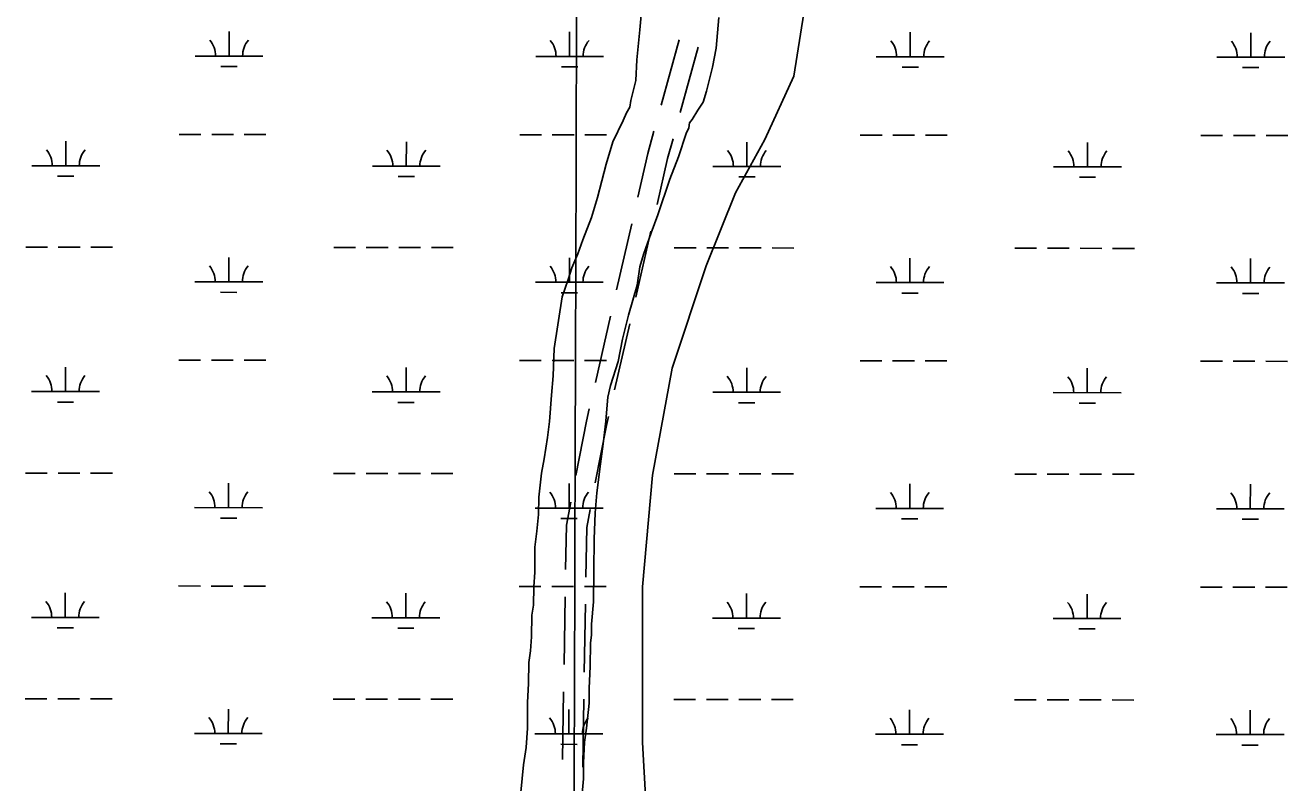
# Model space of a CAD drawing. Extents: x 3148686 to 3186545, y 916144 to 941516.
# Drawn here: x 3165213 to 3167074, y 936467 to 937583 of the extents above; entities that cross this region are included whole.
import ezdxf

# ---------------------------------------------------------------- set-up
doc = ezdxf.new("R2010")
doc.units = 0
for name, color, linetype in [('V-GRID-MAJR', 7, 'Continuous'), ('V-ROAD-CNTR', 7, 'Continuous'), ('V-SITE-VEGE', 7, 'Continuous'), ('V-TOPO-SHOR', 7, 'Continuous'), ('V-WETL-SWMP', 7, 'Continuous')]:
    doc.layers.add(name, color=color, linetype=linetype)

msp = doc.modelspace()

# ---------------------------------------------------------------- linework, layer by layer
at = {"layer": 'V-GRID-MAJR'}
msp.add_spline([(3165974.455, 921512.905), (3165993.845, 927572.545), (3166013.245, 933635.5530000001), (3166032.646, 939698.611), (3166032.657, 939701.931)], degree=3, dxfattribs=at)
at = {"layer": 'V-ROAD-CNTR'}
for p, q in [((3166150.4601034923, 937465.0885179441), (3166176.9862426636, 937561.5058061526)), ((3166178.582681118, 937454.2129527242), (3166205.10882183, 937550.6302465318)), ((3166084.753571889, 937192.959733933), (3166107.1257266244, 937290.4245919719)), ((3166113.02855411, 937182.0457359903), (3166135.400708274, 937279.5105915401)), ((3166053.4325552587, 937056.5089326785), (3166075.8047099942, 937153.9737907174)), ((3166081.7075382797, 937045.5949382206), (3166104.079692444, 937143.0597937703)), ((3166007.3138971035, 936640.8536160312), (3166008.940825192, 936740.8392763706)), ((3166037.137380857, 936629.7614488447), (3166038.7643090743, 936729.7471171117)), ((3166005.03619778, 936500.8736915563), (3166006.6631258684, 936600.8593518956))]:
    msp.add_line(p, q, dxfattribs=at)
for points in [[(3166116.0745885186, 937329.4105351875), (3166130.8911063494, 937393.9590699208), (3166139.8496478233, 937426.5216026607)], [(3166144.3495699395, 937318.4965337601), (3166159.986893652, 937386.6209300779), (3166167.9722248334, 937415.6460352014)], [(3166024.8984217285, 936919.4693138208), (3166040.3124504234, 936999.3508640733), (3166044.4836933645, 937017.5229894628)], [(3166053.3390969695, 936908.5203170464), (3166069.669549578, 936993.1511359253), (3166072.7586766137, 937006.6089960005)], [(3166009.609706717, 936780.8332135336), (3166010.7438909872, 936846.1149766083), (3166017.319789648, 936880.1938660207)], [(3166039.421526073, 936769.7412626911), (3166040.6941090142, 936842.9890233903), (3166045.7604652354, 936869.244871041)], [(3166034.7934550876, 936489.7847885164), (3166034.8758879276, 936490.7775161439), (3166036.4866095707, 936589.7671815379)]]:
    msp.add_lwpolyline(points, dxfattribs=at)
at = {"layer": 'V-SITE-VEGE'}
for p, q in [((3166118.864, 937575.9309999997), (3166121.577, 937602.8619999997)), ((3166235.45, 937594.3999999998), (3166231.3340000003, 937549.1020000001)), ((3166114.758, 937531.8579999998), (3166118.864, 937575.9309999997)), ((3166231.3340000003, 937549.1020000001), (3166226.159, 937520.9689999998)), ((3166113.234, 937501.2409999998), (3166114.758, 937531.8579999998)), ((3166226.159, 937520.9689999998), (3166217.235, 937485.5219999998)), ((3166105.5970000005, 937471.9089999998), (3166113.2340000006, 937501.2409999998)), ((3166217.235, 937485.5219999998), (3166212.179, 937469.6399999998)), ((3166099.289, 937453.588), (3166104.276, 937462.118)), ((3166104.276, 937462.118), (3166105.597, 937471.9089999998)), ((3166204.7080000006, 937457.4629999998), (3166196.0000000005, 937444.069)), ((3166212.179, 937469.6399999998), (3166204.708, 937457.4629999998)), ((3166079.268, 937410.8929999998), (3166094.282, 937442.6079999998)), ((3166094.282, 937442.6079999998), (3166099.2890000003, 937453.588)), ((3166192.276, 937439.2029999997), (3166190.9800000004, 937431.8629999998)), ((3166196, 937444.069), (3166192.276, 937439.2029999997)), ((3166187.22, 937423.322), (3166175.858, 937389.1269999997)), ((3166190.98, 937431.8629999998), (3166187.22, 937423.322)), ((3166069.145, 937377.91), (3166079.268, 937410.8929999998)), ((3166175.8580000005, 937389.1269999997), (3166163.2830000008, 937356.162)), ((3166056.4140000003, 937329.0199999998), (3166069.145, 937377.91)), ((3166163.2830000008, 937356.162), (3166145.617, 937303.643)), ((3166047.5500000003, 937299.6989999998), (3166056.4140000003, 937329.0199999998)), ((3166034.9760000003, 937266.7390000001), (3166047.5500000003, 937299.6989999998)), ((3166145.617, 937303.643), (3166135.553000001, 937276.7859999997)), ((3166135.553000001, 937276.7859999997), (3166124.2130000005, 937245.0380000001)), ((3166027.421, 937245.98), (3166034.9760000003, 937266.7390000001)), ((3166018.6410000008, 937225.2359999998), (3166027.4210000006, 937245.98)), ((3166124.213, 937245.0380000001), (3166119.134, 937226.7059999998)), ((3166013.572, 937208.131), (3166018.6410000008, 937225.2359999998)), ((3166119.134, 937226.7059999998), (3166115.196, 937199.787)), ((3166004.745, 937182.4839999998), (3166013.572, 937208.131)), ((3166115.196, 937199.787), (3166102.5130000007, 937155.7980000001)), ((3165992.9770000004, 937106.628), (3166004.745, 937182.4839999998)), ((3166102.5130000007, 937155.7980000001), (3166093.5870000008, 937120.3499999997)), ((3166093.5870000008, 937120.3499999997), (3166087.14, 937087.3299999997)), ((3165991.357000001, 937066.2069999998), (3165992.9770000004, 937106.628)), ((3166087.14, 937087.3299999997), (3166075.7680000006, 937051.905)), ((3165988.634, 937038.0509999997), (3165991.357, 937066.2069999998)), ((3166075.7680000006, 937051.905), (3166071.926, 937034.7859999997)), ((3165985.799, 936998.8659999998), (3165988.634, 937038.0509999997)), ((3166071.926, 937034.7859999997), (3166070.531, 937017.6459999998)), ((3166070.5310000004, 937017.6459999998), (3166069.128, 936999.2799999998)), ((3165983.122, 936975.6109999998), (3165985.799, 936998.8659999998)), ((3166069.128, 936999.2799999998), (3166065.128, 936966.2329999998)), ((3165977.91, 936943.804), (3165983.122, 936975.6109999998)), ((3166065.128, 936966.2329999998), (3166061.168, 936936.8649999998)), ((3165974.0310000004, 936923.01), (3165977.91, 936943.804)), ((3166061.168, 936936.8649999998), (3166055.8490000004, 936894.0289999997)), ((3165970.009, 936887.512), (3165974.0310000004, 936923.01)), ((3165969.759, 936861.7849999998), (3165970.009, 936887.512)), ((3166055.8490000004, 936894.0289999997), (3166053.1110000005, 936864.6489999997)), ((3165967.0700000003, 936837.3039999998), (3165969.759, 936861.7849999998)), ((3166053.111, 936864.6489999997), (3166051.503, 936825.454)), ((3165964.3910000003, 936814.049), (3165967.0700000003, 936837.3039999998)), ((3166051.503, 936825.454), (3166050.606, 936733.5599999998)), ((3165964.0350000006, 936777.291), (3165964.3910000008, 936814.049)), ((3165962.593, 936755.251), (3165964.0350000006, 936777.291)), ((3165962.3310000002, 936728.2949999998), (3165962.593, 936755.251)), ((3165959.736, 936713.6169999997), (3165962.3310000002, 936728.2949999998)), ((3166050.6060000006, 936733.5599999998), (3166047.8330000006, 936700.503)), ((3165959.4270000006, 936681.76), (3165959.7360000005, 936713.6169999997)), ((3166047.833, 936700.503), (3166047.677, 936684.5739999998)), ((3165957.997, 936660.942), (3165959.4270000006, 936681.76)), ((3166046.3340000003, 936672.335), (3166045.998, 936638.0289999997)), ((3166047.677, 936684.5739999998), (3166046.3340000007, 936672.335)), ((3165955.38, 936643.8149999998), (3165957.997, 936660.942)), ((3165955.0810000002, 936613.1829999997), (3165955.38, 936643.8149999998)), ((3166045.998, 936638.0289999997), (3166044.4620000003, 936606.185)), ((3165953.5800000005, 936585.0129999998), (3165955.0810000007, 936613.1829999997)), ((3166044.4620000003, 936606.185), (3166044.249000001, 936584.132)), ((3165953.211, 936547.0319999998), (3165953.5800000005, 936585.0129999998)), ((3166044.249000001, 936584.132), (3166040.214, 936547.409)), ((3165951.71, 936518.8639999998), (3165953.211, 936547.0319999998)), ((3166040.214, 936547.409), (3166037.5600000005, 936526.606)), ((3166037.5600000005, 936526.606), (3166036.037, 936495.9859999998)), ((3165947.7840000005, 936493.17), (3165951.71, 936518.8639999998)), ((3165943.715, 936452.7729999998), (3165947.7840000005, 936493.17)), ((3166036.037, 936495.9859999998), (3166035.8090000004, 936472.7059999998)), ((3166035.809, 936472.7059999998), (3166033.049, 936440.8739999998))]:
    msp.add_line(p, q, dxfattribs=at)
at = {"layer": 'V-TOPO-SHOR'}
msp.add_lwpolyline([(3166360.5123503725, 937600.7436957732), (3166346.0801022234, 937507.5872279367), (3166302.979678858, 937414.4609633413), (3166259.894357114, 937335.6687863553), (3166216.778832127, 937228.2084341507), (3166166.4509584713, 937077.7533699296), (3166137.6166654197, 936920.1086094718), (3166123.1089091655, 936755.2817035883), (3166122.867283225, 936525.9363018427), (3166129.9059632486, 936404.0890063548), (3166108.238714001, 936246.4366950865), (3166093.829118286, 936174.7813586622), (3166086.6016679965, 936117.4525590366), (3166043.5012446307, 936024.326294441), (3166014.7500104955, 935945.5190158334), (3165978.8241817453, 935859.5522442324), (3165942.8757005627, 935752.0843412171), (3165921.2990610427, 935680.4365556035), (3165885.358130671, 935580.1356963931)], dxfattribs=at)
at = {"layer": 'V-WETL-SWMP'}
for p, q in [((3165513.6172717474, 937537.4068669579), (3165513.6551958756, 937573.406842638)), ((3166015.5249253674, 937536.8780048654), (3166015.562849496, 937572.8779805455)), ((3166517.4325789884, 937536.349142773), (3166517.470503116, 937572.3491184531)), ((3167019.340232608, 937535.8202806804), (3167019.3781567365, 937571.8202563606)), ((3165463.6173062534, 937537.4595521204), (3165563.6172372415, 937537.3541817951)), ((3165965.524959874, 937536.930690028), (3166065.5248908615, 937536.8253197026)), ((3166467.432613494, 937536.4018279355), (3166567.432544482, 937536.2964576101)), ((3166969.3402671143, 937535.872965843), (3167069.340198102, 937535.7675955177)), ((3165501.6010242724, 937521.9885218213), (3165525.6010077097, 937521.9632329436)), ((3166003.508677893, 937521.4596597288), (3166027.5086613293, 937521.434370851)), ((3166505.416331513, 937520.9307976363), (3166529.41631495, 937520.9055087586)), ((3167007.3239851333, 937520.4019355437), (3167031.3239685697, 937520.3766466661)), ((3165440.087720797, 937422.0522951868), (3165472.0876987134, 937422.0185766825)), ((3165488.0876876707, 937422.0017174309), (3165520.087665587, 937421.9679989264)), ((3165536.087654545, 937421.9511396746), (3165568.0876324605, 937421.9174211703)), ((3165941.9953744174, 937421.5234330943), (3165973.9953523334, 937421.4897145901)), ((3165989.9953412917, 937421.4728553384), (3166021.995319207, 937421.4391368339)), ((3166037.995308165, 937421.4222775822), (3166069.9952860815, 937421.3885590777)), ((3166443.9030280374, 937420.9945710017), (3166475.903005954, 937420.9608524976)), ((3166491.902994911, 937420.9439932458), (3166523.9029728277, 937420.9102747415)), ((3166539.9029617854, 937420.8934154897), (3166571.902939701, 937420.8596969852)), ((3166945.810681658, 937420.4657089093), (3166977.810659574, 937420.4319904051)), ((3166993.810648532, 937420.4151311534), (3167025.8106264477, 937420.381412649)), ((3167041.8106154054, 937420.3645533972), (3167073.810593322, 937420.3308348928)), ((3165272.974924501, 937375.798362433), (3165273.0128486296, 937411.7983381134)), ((3165774.882578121, 937375.2695003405), (3165774.9205022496, 937411.2694760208)), ((3166276.7902317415, 937374.740638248), (3166276.82815587, 937410.7406139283)), ((3166778.697885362, 937374.2117761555), (3166778.73580949, 937410.2117518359)), ((3165222.9749590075, 937375.8510475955), (3165322.9748899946, 937375.74567727)), ((3165724.882612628, 937375.322185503), (3165824.882543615, 937375.2168151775)), ((3166226.790266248, 937374.7933234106), (3166326.790197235, 937374.6879530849)), ((3166728.6979198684, 937374.264461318), (3166828.6978508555, 937374.1590909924)), ((3165260.9586770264, 937360.3800172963), (3165284.958660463, 937360.3547284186)), ((3165762.8663306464, 937359.8511552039), (3165786.8663140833, 937359.8258663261)), ((3166264.773984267, 937359.3222931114), (3166288.7739677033, 937359.2970042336)), ((3166766.681637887, 937358.7934310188), (3166790.681621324, 937358.7681421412)), ((3165214.0044765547, 937255.7894476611), (3165246.0044544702, 937255.7557291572)), ((3165262.004443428, 937255.7388699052), (3165294.0044213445, 937255.7051514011)), ((3165310.0044103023, 937255.6882921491), (3165342.004388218, 937255.6545736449)), ((3165667.9121633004, 937255.3111633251), (3165699.912141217, 937255.2774448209)), ((3165715.9121301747, 937255.2605855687), (3165747.9121080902, 937255.2268670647)), ((3165763.912097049, 937255.2100078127), (3165795.9120749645, 937255.1762893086)), ((3165811.9120639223, 937255.1594300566), (3165843.9120418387, 937255.1257115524)), ((3166169.819816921, 937254.7823012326), (3166201.819794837, 937254.7485827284)), ((3166217.819783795, 937254.7317234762), (3166249.8197617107, 937254.6980049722)), ((3166265.8197506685, 937254.6811457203), (3166297.819728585, 937254.647427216)), ((3166313.8197175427, 937254.630567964), (3166345.8196954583, 937254.5968494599)), ((3166671.727470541, 937254.2534391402), (3166703.7274484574, 937254.2197206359)), ((3166719.727437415, 937254.2028613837), (3166751.727415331, 937254.1691428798)), ((3166767.7274042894, 937254.1522836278), (3166799.727382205, 937254.1185651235)), ((3166815.7273711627, 937254.1017058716), (3166847.727349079, 937254.0679873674)), ((3165513.2668159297, 937204.7320916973), (3165513.304740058, 937240.7320673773)), ((3166015.1744695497, 937204.2032296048), (3166015.2123936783, 937240.2032052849)), ((3166517.08212317, 937203.6743675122), (3166517.1200472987, 937239.6743431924)), ((3167018.98977679, 937203.1455054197), (3167019.0277009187, 937239.1454810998)), ((3165463.2668504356, 937204.7847768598), (3165563.2667814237, 937204.6794065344)), ((3165965.174504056, 937204.2559147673), (3166065.1744350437, 937204.150544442)), ((3166467.082157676, 937203.7270526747), (3166567.082088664, 937203.6216823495)), ((3166968.9898112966, 937203.1981905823), (3167068.989742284, 937203.092820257)), ((3165501.2505684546, 937189.3137465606), (3165525.2505518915, 937189.2884576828)), ((3166003.158222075, 937188.7848844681), (3166027.1582055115, 937188.7595955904)), ((3166505.065875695, 937188.2560223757), (3166529.065859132, 937188.2307334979)), ((3167006.9735293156, 937187.7271602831), (3167030.973512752, 937187.7018714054)), ((3165439.7372649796, 937089.377519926), (3165471.737242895, 937089.3438014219)), ((3165487.737231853, 937089.3269421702), (3165519.7372097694, 937089.2932236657)), ((3165535.737198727, 937089.276364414), (3165567.7371766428, 937089.2426459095)), ((3165941.644918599, 937088.8486578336), (3165973.644896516, 937088.8149393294)), ((3165989.6448854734, 937088.7980800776), (3166021.6448633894, 937088.7643615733)), ((3166037.6448523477, 937088.7475023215), (3166069.644830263, 937088.713783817)), ((3166443.55257222, 937088.3197957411), (3166475.5525501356, 937088.2860772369)), ((3166491.5525390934, 937088.2692179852), (3166523.55251701, 937088.2354994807)), ((3166539.5525059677, 937088.218640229), (3166571.552483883, 937088.1849217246)), ((3166945.4602258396, 937087.7909336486), (3166977.4602037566, 937087.7572151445)), ((3166993.460192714, 937087.7403558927), (3167025.46017063, 937087.7066373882)), ((3167041.460159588, 937087.6897781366), (3167073.4601375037, 937087.6560596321)), ((3165272.6244686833, 937043.1235871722), (3165272.662392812, 937079.1235628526)), ((3165774.5321223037, 937042.5947250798), (3165774.5700464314, 937078.5947007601)), ((3166276.4397759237, 937042.0658629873), (3166276.4777000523, 937078.0658386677)), ((3166778.347429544, 937041.5370008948), (3166778.3853536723, 937077.5369765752)), ((3165222.6245031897, 937043.1762723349), (3165322.624434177, 937043.0709020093)), ((3165260.6082212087, 937027.7052420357), (3165284.608204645, 937027.6799531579)), ((3165724.5321568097, 937042.6474102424), (3165824.5320877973, 937042.5420399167)), ((3165762.515874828, 937027.1763799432), (3165786.5158582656, 937027.1510910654)), ((3166226.43981043, 937042.1185481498), (3166326.4397414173, 937042.0131778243)), ((3166264.423528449, 937026.6475178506), (3166288.4235118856, 937026.622228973)), ((3166728.34746405, 937041.5896860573), (3166828.3473950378, 937041.4843157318)), ((3166766.3311820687, 937026.1186557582), (3166790.331165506, 937026.0933668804)), ((3165213.654020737, 936923.1146724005), (3165245.6539986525, 936923.0809538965)), ((3165261.6539876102, 936923.0640946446), (3165293.6539655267, 936923.0303761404)), ((3165309.6539544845, 936923.0135168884), (3165341.6539324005, 936922.9797983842)), ((3165667.5617074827, 936922.6363880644), (3165699.561685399, 936922.6026695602)), ((3165715.5616743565, 936922.585810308), (3165747.561652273, 936922.5520918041)), ((3165763.5616412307, 936922.5352325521), (3165795.5616191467, 936922.5015140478)), ((3165811.561608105, 936922.484654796), (3165843.5615860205, 936922.4509362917)), ((3166169.469361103, 936922.107525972), (3166201.4693390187, 936922.0738074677)), ((3166217.4693279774, 936922.0569482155), (3166249.469305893, 936922.0232297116)), ((3166265.4692948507, 936922.0063704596), (3166297.469272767, 936921.9726519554)), ((3166313.469261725, 936921.9557927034), (3166345.469239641, 936921.9220741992)), ((3166671.377014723, 936921.5786638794), (3166703.3769926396, 936921.5449453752)), ((3166719.376981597, 936921.528086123), (3166751.3769595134, 936921.494367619)), ((3166767.376948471, 936921.477508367), (3166799.376926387, 936921.4437898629)), ((3166815.3769153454, 936921.4269306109), (3166847.376893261, 936921.3932121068)), ((3165512.916360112, 936872.0573164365), (3165512.9542842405, 936908.0572921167)), ((3166014.824013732, 936871.528454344), (3166014.8619378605, 936907.5284300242)), ((3166516.7316673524, 936870.9995922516), (3166516.769591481, 936906.9995679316)), ((3167018.6393209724, 936870.4707301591), (3167018.677245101, 936906.4707058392)), ((3165462.916394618, 936872.1100015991), (3165562.9163256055, 936872.0046312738)), ((3165964.8240482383, 936871.5811395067), (3166064.8239792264, 936871.4757691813)), ((3166466.731701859, 936871.0522774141), (3166566.731632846, 936870.9469070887)), ((3166968.639355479, 936870.5234153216), (3167068.639286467, 936870.4180449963)), ((3165500.9001126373, 936856.6389712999), (3165524.9000960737, 936856.6136824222)), ((3166002.8077662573, 936856.1101092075), (3166026.8077496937, 936856.0848203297)), ((3166504.715419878, 936855.5812471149), (3166528.715403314, 936855.5559582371)), ((3167006.623073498, 936855.0523850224), (3167030.623056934, 936855.0270961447)), ((3165439.3868091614, 936756.7027446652), (3165471.386787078, 936756.669026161)), ((3165487.386776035, 936756.6521669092), (3165519.3867539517, 936756.6184484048)), ((3165535.3867429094, 936756.601589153), (3165567.3867208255, 936756.5678706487)), ((3165941.294462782, 936756.1738825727), (3165973.294440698, 936756.1401640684)), ((3165989.2944296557, 936756.1233048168), (3166021.2944075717, 936756.0895863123)), ((3166037.29439653, 936756.0727270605), (3166069.2943744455, 936756.0390085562)), ((3166443.202116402, 936755.6450204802), (3166475.2020943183, 936755.611301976)), ((3166491.2020832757, 936755.5944427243), (3166523.202061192, 936755.5607242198)), ((3166539.20205015, 936755.5438649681), (3166571.202028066, 936755.5101464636)), ((3166945.1097700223, 936755.1161583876), (3166977.1097479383, 936755.0824398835)), ((3166993.109736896, 936755.0655806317), (3167025.109714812, 936755.0318621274)), ((3167041.1097037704, 936755.0150028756), (3167073.109681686, 936754.9812843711)), ((3165272.2740128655, 936710.4488119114), (3165272.3119369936, 936746.4487875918)), ((3165774.181666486, 936709.9199498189), (3165774.2195906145, 936745.9199254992)), ((3166276.089320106, 936709.3910877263), (3166276.127244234, 936745.3910634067)), ((3166777.9969737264, 936708.8622256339), (3166778.034897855, 936744.8622013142)), ((3165222.274047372, 936710.5014970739), (3165322.273978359, 936710.3961267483)), ((3165724.1817009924, 936709.9726349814), (3165824.1816319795, 936709.8672646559)), ((3165260.2577653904, 936695.0304667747), (3165284.2577488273, 936695.005177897)), ((3165762.1654190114, 936694.5016046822), (3165786.165402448, 936694.4763158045)), ((3166226.0893546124, 936709.443772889), (3166326.0892856, 936709.3384025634)), ((3166264.073072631, 936693.9727425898), (3166288.073056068, 936693.947453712)), ((3166727.997008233, 936708.9149107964), (3166827.99693922, 936708.8095404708)), ((3166765.980726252, 936693.4438804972), (3166789.9807096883, 936693.4185916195)), ((3165213.3035649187, 936590.4398971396), (3165245.3035428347, 936590.4061786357)), ((3165261.3035317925, 936590.3893193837), (3165293.303509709, 936590.3556008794)), ((3165309.3034986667, 936590.3387416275), (3165341.3034765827, 936590.3050231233)), ((3165667.2112516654, 936589.9616128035), (3165699.211229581, 936589.9278942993)), ((3165715.211218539, 936589.911035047), (3165747.211196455, 936589.8773165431)), ((3165763.211185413, 936589.8604572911), (3165795.211163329, 936589.826738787)), ((3165811.211152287, 936589.809879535), (3165843.2111302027, 936589.7761610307)), ((3166169.1189052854, 936589.432750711), (3166201.118883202, 936589.3990322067)), ((3166217.118872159, 936589.3821729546), (3166249.118850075, 936589.3484544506)), ((3166265.1188390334, 936589.3315951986), (3166297.1188169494, 936589.2978766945)), ((3166313.118805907, 936589.2810174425), (3166345.118783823, 936589.2472989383)), ((3166671.026558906, 936588.9038886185), (3166703.0265368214, 936588.8701701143)), ((3166719.0265257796, 936588.8533108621), (3166751.0265036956, 936588.8195923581)), ((3166767.0264926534, 936588.8027331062), (3166799.02647057, 936588.769014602)), ((3166815.0264595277, 936588.7521553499), (3166847.026437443, 936588.7184368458)), ((3165512.565904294, 936539.3825411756), (3165512.6038284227, 936575.3825168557)), ((3166014.473557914, 936538.8536790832), (3166014.5114820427, 936574.8536547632)), ((3166516.3812115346, 936538.3248169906), (3166516.419135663, 936574.3247926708)), ((3167018.2888651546, 936537.7959548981), (3167018.326789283, 936573.7959305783)), ((3165462.5659388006, 936539.4352263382), (3165562.565869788, 936539.3298560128)), ((3165500.5496568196, 936523.964196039), (3165524.549640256, 936523.9389071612)), ((3165964.4735924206, 936538.9063642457), (3166064.473523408, 936538.8009939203)), ((3166002.4573104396, 936523.4353339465), (3166026.4572938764, 936523.4100450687)), ((3166466.381246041, 936538.3775021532), (3166566.3811770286, 936538.2721318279)), ((3166968.288899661, 936537.8486400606), (3167068.2888306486, 936537.7432697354)), ((3166504.36496406, 936522.906471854), (3166528.3649474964, 936522.8811829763)), ((3167006.27261768, 936522.3776097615), (3167030.272601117, 936522.3523208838))]:
    msp.add_line(p, q, dxfattribs=at)
for centre, radius, start, end in [((3165458.37487395, 937537.9398794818), 35.24628790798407, 359.16780716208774, 40.71146549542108), ((3165568.860669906, 937537.8234601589), 35.246287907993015, 139.1678041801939, 180.71146251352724), ((3165960.28252757, 937537.4110173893), 35.24628790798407, 359.16780716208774, 40.71146549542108), ((3166070.768323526, 937537.2945980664), 35.246287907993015, 139.1678041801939, 180.71146251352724), ((3166462.1901811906, 937536.8821552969), 35.24628790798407, 359.16780716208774, 40.71146549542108), ((3166572.6759771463, 937536.7657359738), 35.246287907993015, 139.1678041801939, 180.71146251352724), ((3166964.0978348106, 937536.3532932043), 35.24628790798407, 359.16780716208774, 40.71146549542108), ((3167074.5836307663, 937536.2368738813), 35.246287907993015, 139.1678041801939, 180.71146251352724), ((3165217.732526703, 937376.3313749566), 35.24628790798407, 359.16780716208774, 40.71146549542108), ((3165328.218322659, 937376.2149556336), 35.246287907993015, 139.1678041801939, 180.71146251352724), ((3165719.6401803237, 937375.8025128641), 35.24628790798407, 359.16780716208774, 40.71146549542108), ((3165830.1259762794, 937375.6860935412), 35.246287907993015, 139.1678041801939, 180.71146251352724), ((3166221.5478339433, 937375.2736507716), 35.24628790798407, 359.16780716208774, 40.71146549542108), ((3166332.0336298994, 937375.1572314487), 35.246287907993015, 139.1678041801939, 180.71146251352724), ((3166723.455487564, 937374.7447886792), 35.24628790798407, 359.16780716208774, 40.71146549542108), ((3166833.94128352, 937374.6283693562), 35.246287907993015, 139.1678041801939, 180.71146251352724), ((3165458.0244181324, 937205.2651042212), 35.24628790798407, 359.16780716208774, 40.71146549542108), ((3165568.5102140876, 937205.1486848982), 35.246287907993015, 139.1678041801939, 180.71146251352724), ((3165959.932071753, 937204.7362421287), 35.24628790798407, 359.16780716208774, 40.71146549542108), ((3166070.4178677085, 937204.6198228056), 35.246287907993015, 139.1678041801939, 180.71146251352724), ((3166461.839725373, 937204.2073800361), 35.24628790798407, 359.16780716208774, 40.71146549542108), ((3166572.325521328, 937204.0909607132), 35.246287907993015, 139.1678041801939, 180.71146251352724), ((3166963.7473789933, 937203.6785179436), 35.24628790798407, 359.16780716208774, 40.71146549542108), ((3167074.233174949, 937203.5620986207), 35.246287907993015, 139.1678041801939, 180.71146251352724), ((3165217.382070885, 937043.6565996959), 35.24628790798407, 359.16780716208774, 40.71146549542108), ((3165327.8678668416, 937043.540180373), 35.246287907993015, 139.1678041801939, 180.71146251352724), ((3165719.2897245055, 937043.1277376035), 35.24628790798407, 359.16780716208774, 40.71146549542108), ((3165829.7755204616, 937043.0113182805), 35.246287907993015, 139.1678041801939, 180.71146251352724), ((3166221.1973781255, 937042.598875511), 35.24628790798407, 359.16780716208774, 40.71146549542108), ((3166331.683174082, 937042.482456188), 35.246287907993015, 139.1678041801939, 180.71146251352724), ((3166723.105031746, 937042.0700134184), 35.24628790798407, 359.16780716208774, 40.71146549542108), ((3166833.590827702, 937041.9535940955), 35.246287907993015, 139.1678041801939, 180.71146251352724), ((3165457.6739623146, 936872.5903289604), 35.24628790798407, 359.16780716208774, 40.71146549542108), ((3165568.15975827, 936872.4739096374), 35.246287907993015, 139.1678041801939, 180.71146251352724), ((3165959.5816159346, 936872.0614668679), 35.24628790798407, 359.16780716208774, 40.71146549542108), ((3166070.0674118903, 936871.945047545), 35.246287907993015, 139.1678041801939, 180.71146251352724), ((3166461.489269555, 936871.5326047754), 35.24628790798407, 359.16780716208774, 40.71146549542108), ((3166571.9750655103, 936871.4161854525), 35.246287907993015, 139.1678041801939, 180.71146251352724), ((3166963.396923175, 936871.003742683), 35.24628790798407, 359.16780716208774, 40.71146549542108), ((3167073.8827191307, 936870.88732336), 35.246287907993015, 139.1678041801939, 180.71146251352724), ((3165217.0316150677, 936710.9818244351), 35.24628790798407, 359.16780716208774, 40.71146549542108), ((3165327.517411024, 936710.865405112), 35.246287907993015, 139.1678041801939, 180.71146251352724), ((3165718.9392686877, 936710.4529623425), 35.24628790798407, 359.16780716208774, 40.71146549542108), ((3165829.425064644, 936710.3365430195), 35.246287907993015, 139.1678041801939, 180.71146251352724), ((3166220.846922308, 936709.92410025), 35.24628790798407, 359.16780716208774, 40.71146549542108), ((3166331.3327182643, 936709.8076809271), 35.246287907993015, 139.1678041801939, 180.71146251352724), ((3166722.754575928, 936709.3952381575), 35.24628790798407, 359.16780716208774, 40.71146549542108), ((3166833.2403718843, 936709.2788188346), 35.246287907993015, 139.1678041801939, 180.71146251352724), ((3165457.3235064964, 936539.9155536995), 35.24628790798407, 359.16780716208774, 40.71146549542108), ((3165567.809302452, 936539.7991343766), 35.246287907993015, 139.1678041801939, 180.71146251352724), ((3165959.2311601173, 936539.3866916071), 35.24628790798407, 359.16780716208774, 40.71146549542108), ((3166069.7169560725, 936539.270272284), 35.246287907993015, 139.1678041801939, 180.71146251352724), ((3166461.138813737, 936538.8578295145), 35.24628790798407, 359.16780716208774, 40.71146549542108), ((3166571.6246096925, 936538.7414101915), 35.246287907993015, 139.1678041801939, 180.71146251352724), ((3166963.046467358, 936538.328967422), 35.24628790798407, 359.16780716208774, 40.71146549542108), ((3167073.532263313, 936538.2125480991), 35.246287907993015, 139.1678041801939, 180.71146251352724)]:
    msp.add_arc(centre, radius, start, end, dxfattribs=at)

doc.saveas('drawing.dxf')
